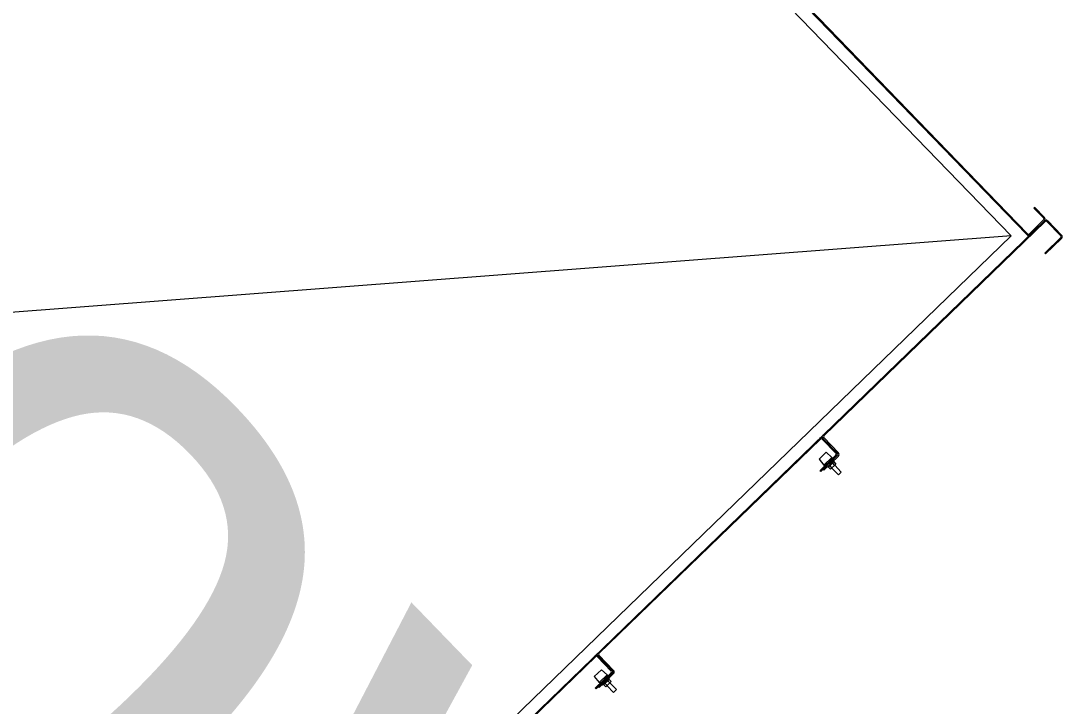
# Model space of a CAD drawing. Extents: x 468143 to 491361, y 1438528 to 1468730.
# Drawn here: x 490346.497 to 490350.675, y 1467631.233 to 1467633.982 of the extents above; entities that cross this region are included whole.
import ezdxf

# ---------------------------------------------------------------- set-up
doc = ezdxf.new("R2010")
doc.units = 0
doc.layers.add('Xreference_dp', color=7, linetype='Continuous')

msp = doc.modelspace()

# ---------------------------------------------------------------- linework, layer by layer
at = {"layer": 'Xreference_dp'}
for p, q in [((490346.7098, 1467637.0749), (490350.5331, 1467633.1245)), ((490346.7098, 1467637.0749), (490350.5331, 1467633.1245)), ((490346.7307, 1467636.9826), (490350.47, 1467633.119)), ((490346.7307, 1467636.9826), (490350.47, 1467633.119)), ((490350.5362, 1467633.1275), (490349.2046, 1467634.5034)), ((490350.5362, 1467633.1275), (490349.2046, 1467634.5034)), ((490350.5646, 1467633.2335), (490350.5615, 1467633.2305)), ((490350.5646, 1467633.2335), (490350.5615, 1467633.2305)), ((490350.5615, 1467633.2305), (490350.6007, 1467633.1899)), ((490350.5615, 1467633.2305), (490350.6007, 1467633.1899)), ((490350.5646, 1467633.2335), (490350.6038, 1467633.1929)), ((490350.5646, 1467633.2335), (490350.6038, 1467633.1929)), ((490345.7605, 1467628.4927), (490350.6036, 1467633.1799)), ((490345.7605, 1467628.4927), (490350.6036, 1467633.1799)), ((490349.7181, 1467632.3169), (490350.6066, 1467633.1768)), ((490349.7181, 1467632.3169), (490350.6066, 1467633.1768)), ((490350.6006, 1467633.183), (490350.5432, 1467633.1274)), ((490350.6006, 1467633.183), (490350.5432, 1467633.1274)), ((490350.6136, 1467633.1767), (490350.6692, 1467633.1192)), ((490350.6136, 1467633.1767), (490350.6692, 1467633.1192)), ((490350.6167, 1467633.1797), (490350.6723, 1467633.1222)), ((490350.6167, 1467633.1797), (490350.6723, 1467633.1222)), ((490350.47, 1467633.119), (490342.0945, 1467632.4795)), ((490350.47, 1467633.119), (490342.0945, 1467632.4795)), ((490345.8258, 1467628.6242), (490350.47, 1467633.119)), ((490345.8258, 1467628.6242), (490350.47, 1467633.119)), ((490350.5333, 1467633.1243), (490350.5395, 1467633.1179)), ((490350.5333, 1467633.1243), (490350.5395, 1467633.1179)), ((490350.6691, 1467633.1123), (490350.605, 1467633.0502)), ((490350.6691, 1467633.1123), (490350.605, 1467633.0502)), ((490350.6721, 1467633.1092), (490350.608, 1467633.0471)), ((490350.6721, 1467633.1092), (490350.608, 1467633.0471)), ((490350.608, 1467633.0471), (490350.605, 1467633.0502)), ((490350.608, 1467633.0471), (490350.605, 1467633.0502)), ((490348.8164, 1467631.4442), (490349.7049, 1467632.3041)), ((490348.8164, 1467631.4442), (490349.7049, 1467632.3041)), ((490349.7118, 1467632.304), (490349.7675, 1467632.2465)), ((490349.7118, 1467632.304), (490349.7675, 1467632.2465)), ((490349.774, 1467632.246), (490349.7149, 1467632.307)), ((490349.774, 1467632.246), (490349.7149, 1467632.307)), ((490349.7771, 1467632.249), (490349.718, 1467632.31)), ((490349.7771, 1467632.249), (490349.718, 1467632.31)), ((490349.6994, 1467632.224), (490349.7277, 1467632.2514)), ((490349.6994, 1467632.224), (490349.7277, 1467632.2514)), ((490349.6994, 1467632.224), (490349.7192, 1467632.2)), ((490349.6994, 1467632.224), (490349.7192, 1467632.2)), ((490349.7674, 1467632.2396), (490349.7033, 1467632.1775)), ((490349.7674, 1467632.2396), (490349.7033, 1467632.1775)), ((490349.7703, 1467632.2365), (490349.7062, 1467632.1744)), ((490349.7703, 1467632.2365), (490349.7062, 1467632.1744)), ((490349.7161, 1467632.1831), (490349.7739, 1467632.239)), ((490349.7161, 1467632.1831), (490349.7739, 1467632.239)), ((490349.7191, 1467632.18), (490349.7769, 1467632.2359)), ((490349.7191, 1467632.18), (490349.7769, 1467632.2359)), ((490349.7192, 1467632.2), (490349.751, 1467632.2308)), ((490349.7192, 1467632.2), (490349.751, 1467632.2308)), ((490349.7277, 1467632.2514), (490349.751, 1467632.2308)), ((490349.7277, 1467632.2514), (490349.751, 1467632.2308)), ((490349.7508, 1467632.2175), (490349.7508, 1467632.2167)), ((490349.7508, 1467632.2175), (490349.7508, 1467632.2167)), ((490349.751, 1467632.2308), (490349.7509, 1467632.2236)), ((490349.751, 1467632.2308), (490349.7509, 1467632.2236)), ((490349.7582, 1467632.2133), (490349.7597, 1467632.2171)), ((490349.7582, 1467632.2133), (490349.7597, 1467632.2171)), ((490349.7582, 1467632.2133), (490349.7673, 1467632.2039)), ((490349.7582, 1467632.2133), (490349.7673, 1467632.2039)), ((490349.7062, 1467632.1744), (490349.7033, 1467632.1775)), ((490349.7062, 1467632.1744), (490349.7033, 1467632.1775)), ((490349.7161, 1467632.1831), (490349.7191, 1467632.18)), ((490349.7161, 1467632.1831), (490349.7191, 1467632.18)), ((490349.7192, 1467632.2), (490349.7264, 1467632.1999)), ((490349.7192, 1467632.2), (490349.7264, 1467632.1999)), ((490349.7324, 1467632.1998), (490349.7333, 1467632.1998)), ((490349.7324, 1467632.1998), (490349.7333, 1467632.1998)), ((490349.7364, 1467632.1922), (490349.7325, 1467632.1909)), ((490349.7364, 1467632.1922), (490349.7325, 1467632.1909)), ((490349.7364, 1467632.1922), (490349.7456, 1467632.1828)), ((490349.7364, 1467632.1922), (490349.7456, 1467632.1828)), ((490349.7419, 1467632.1975), (490349.751, 1467632.1881)), ((490349.7419, 1467632.1975), (490349.751, 1467632.1881)), ((490349.7456, 1467632.1828), (490349.7673, 1467632.2039)), ((490349.7456, 1467632.1828), (490349.7673, 1467632.2039)), ((490349.7769, 1467632.1604), (490349.7505, 1467632.1876)), ((490349.7769, 1467632.1604), (490349.7505, 1467632.1876)), ((490349.7528, 1467632.208), (490349.7619, 1467632.1986)), ((490349.7528, 1467632.208), (490349.7619, 1467632.1986)), ((490349.7887, 1467632.1718), (490349.7623, 1467632.199)), ((490349.7887, 1467632.1718), (490349.7623, 1467632.199)), ((490349.7769, 1467632.1604), (490349.7887, 1467632.1718)), ((490349.7769, 1467632.1604), (490349.7887, 1467632.1718)), ((490347.567, 1467630.235), (490348.8032, 1467631.4314)), ((490347.567, 1467630.235), (490348.8032, 1467631.4314)), ((490348.8101, 1467631.4313), (490348.8657, 1467631.3738)), ((490348.8101, 1467631.4313), (490348.8657, 1467631.3738)), ((490348.8723, 1467631.3733), (490348.8132, 1467631.4343)), ((490348.8723, 1467631.3733), (490348.8132, 1467631.4343)), ((490348.8753, 1467631.3763), (490348.8163, 1467631.4373)), ((490348.8753, 1467631.3763), (490348.8163, 1467631.4373)), ((490348.7977, 1467631.3513), (490348.8259, 1467631.3787)), ((490348.7977, 1467631.3513), (490348.8259, 1467631.3787)), ((490348.8259, 1467631.3787), (490348.8493, 1467631.3581)), ((490348.8259, 1467631.3787), (490348.8493, 1467631.3581)), ((490348.7977, 1467631.3513), (490348.8174, 1467631.3273)), ((490348.7977, 1467631.3513), (490348.8174, 1467631.3273)), ((490348.8656, 1467631.3669), (490348.8015, 1467631.3048)), ((490348.8656, 1467631.3669), (490348.8015, 1467631.3048)), ((490348.8686, 1467631.3638), (490348.8045, 1467631.3017)), ((490348.8686, 1467631.3638), (490348.8045, 1467631.3017)), ((490348.8144, 1467631.3104), (490348.8721, 1467631.3663)), ((490348.8144, 1467631.3104), (490348.8721, 1467631.3663)), ((490348.8174, 1467631.3073), (490348.8751, 1467631.3632)), ((490348.8174, 1467631.3073), (490348.8751, 1467631.3632)), ((490348.8174, 1467631.3273), (490348.8493, 1467631.3581)), ((490348.8174, 1467631.3273), (490348.8493, 1467631.3581)), ((490348.8491, 1467631.3448), (490348.849, 1467631.3439)), ((490348.8491, 1467631.3448), (490348.849, 1467631.3439)), ((490348.8493, 1467631.3581), (490348.8492, 1467631.3509)), ((490348.8493, 1467631.3581), (490348.8492, 1467631.3509)), ((490348.8565, 1467631.3406), (490348.858, 1467631.3444)), ((490348.8565, 1467631.3406), (490348.858, 1467631.3444)), ((490348.8565, 1467631.3406), (490348.8656, 1467631.3312)), ((490348.8565, 1467631.3406), (490348.8656, 1467631.3312)), ((490348.8045, 1467631.3017), (490348.8015, 1467631.3048)), ((490348.8045, 1467631.3017), (490348.8015, 1467631.3048)), ((490348.8144, 1467631.3104), (490348.8174, 1467631.3073)), ((490348.8144, 1467631.3104), (490348.8174, 1467631.3073)), ((490348.8174, 1467631.3273), (490348.8246, 1467631.3272)), ((490348.8174, 1467631.3273), (490348.8246, 1467631.3272)), ((490348.8307, 1467631.3271), (490348.8316, 1467631.3271)), ((490348.8307, 1467631.3271), (490348.8316, 1467631.3271)), ((490348.8347, 1467631.3195), (490348.8308, 1467631.3182)), ((490348.8347, 1467631.3195), (490348.8308, 1467631.3182)), ((490348.8347, 1467631.3195), (490348.8438, 1467631.3101)), ((490348.8347, 1467631.3195), (490348.8438, 1467631.3101)), ((490348.8402, 1467631.3248), (490348.8493, 1467631.3154)), ((490348.8402, 1467631.3248), (490348.8493, 1467631.3154)), ((490348.8438, 1467631.3101), (490348.8656, 1467631.3312)), ((490348.8438, 1467631.3101), (490348.8656, 1467631.3312)), ((490348.8751, 1467631.2877), (490348.8488, 1467631.3149)), ((490348.8751, 1467631.2877), (490348.8488, 1467631.3149)), ((490348.851, 1467631.3353), (490348.8602, 1467631.3259)), ((490348.851, 1467631.3353), (490348.8602, 1467631.3259)), ((490348.8869, 1467631.2991), (490348.8606, 1467631.3263)), ((490348.8869, 1467631.2991), (490348.8606, 1467631.3263)), ((490348.8751, 1467631.2877), (490348.8869, 1467631.2991)), ((490348.8751, 1467631.2877), (490348.8869, 1467631.2991))]:
    msp.add_line(p, q, dxfattribs=at)
for centre, radius, start, end in [((490350.5972, 1467633.1865), 0.00492, 314.063, 44.063), ((490350.5972, 1467633.1865), 0.00492, 314.063, 44.063), ((490350.5972, 1467633.1865), 0.00922, 314.063, 44.063), ((490350.5972, 1467633.1865), 0.00922, 314.063, 44.063), ((490350.61, 1467633.1733), 0.00922, 44.063, 134.063), ((490350.61, 1467633.1733), 0.00922, 44.063, 134.063), ((490350.61, 1467633.1733), 0.00492, 44.063, 134.063), ((490350.61, 1467633.1733), 0.00492, 44.063, 134.063), ((490350.5397, 1467633.1309), 0.00922, 224.063, 314.063), ((490350.5397, 1467633.1309), 0.00922, 224.063, 314.063), ((490350.5397, 1467633.1309), 0.00492, 224.063, 314.063), ((490350.5397, 1467633.1309), 0.00492, 224.063, 314.063), ((490350.6657, 1467633.1158), 0.00492, 314.063, 44.063), ((490350.6657, 1467633.1158), 0.00492, 314.063, 44.063), ((490350.6657, 1467633.1158), 0.00922, 314.063, 44.063), ((490350.6657, 1467633.1158), 0.00922, 314.063, 44.063), ((490349.7083, 1467632.3006), 0.00922, 44.063, 134.063), ((490349.7083, 1467632.3006), 0.00922, 44.063, 134.063), ((490349.7083, 1467632.3006), 0.00492, 44.063, 134.063), ((490349.7083, 1467632.3006), 0.00492, 44.063, 134.063), ((490349.7216, 1467632.3134), 0.00922, 134.063, 224.063), ((490349.7216, 1467632.3134), 0.00922, 134.063, 224.063), ((490349.7216, 1467632.3134), 0.00492, 134.063, 224.063), ((490349.7216, 1467632.3134), 0.00492, 134.063, 224.063), ((490349.7589, 1467632.2174), 0.00082, 339.063, 134.063), ((490349.7589, 1467632.2174), 0.00082, 339.063, 134.063), ((490349.7639, 1467632.2431), 0.00492, 314.063, 44.063), ((490349.7639, 1467632.2431), 0.00492, 314.063, 44.063), ((490349.7639, 1467632.2431), 0.00922, 314.063, 44.063), ((490349.7639, 1467632.2431), 0.00922, 314.063, 44.063), ((490349.7704, 1467632.2425), 0.00492, 314.063, 44.063), ((490349.7704, 1467632.2425), 0.00492, 314.063, 44.063), ((490349.7704, 1467632.2425), 0.00922, 314.063, 44.063), ((490349.7704, 1467632.2425), 0.00922, 314.063, 44.063), ((490349.7323, 1467632.1916), 0.00082, 134.063, 289.063), ((490349.7323, 1467632.1916), 0.00082, 134.063, 289.063), ((490349.7293, 1467632.2023), 0.0134, 336.1787, 339.0855), ((490349.7293, 1467632.2023), 0.0134, 336.1787, 339.0855), ((490349.7485, 1467632.2203), 0.013, 288.9949, 291.9931), ((490349.7485, 1467632.2203), 0.013, 288.9949, 291.9931), ((490348.8066, 1467631.4279), 0.00922, 44.063, 134.063), ((490348.8066, 1467631.4279), 0.00922, 44.063, 134.063), ((490348.8066, 1467631.4279), 0.00492, 44.063, 134.063), ((490348.8066, 1467631.4279), 0.00492, 44.063, 134.063), ((490348.8198, 1467631.4407), 0.00922, 134.063, 224.063), ((490348.8198, 1467631.4407), 0.00922, 134.063, 224.063), ((490348.8198, 1467631.4407), 0.00492, 134.063, 224.063), ((490348.8198, 1467631.4407), 0.00492, 134.063, 224.063), ((490348.8468, 1467631.3476), 0.013, 288.9949, 291.9931), ((490348.8468, 1467631.3476), 0.013, 288.9949, 291.9931), ((490348.8572, 1467631.3447), 0.00082, 339.063, 134.063), ((490348.8572, 1467631.3447), 0.00082, 339.063, 134.063), ((490348.8622, 1467631.3704), 0.00492, 314.063, 44.063), ((490348.8622, 1467631.3704), 0.00492, 314.063, 44.063), ((490348.8622, 1467631.3704), 0.00922, 314.063, 44.063), ((490348.8622, 1467631.3704), 0.00922, 314.063, 44.063), ((490348.8687, 1467631.3698), 0.00492, 314.063, 44.063), ((490348.8687, 1467631.3698), 0.00492, 314.063, 44.063), ((490348.8687, 1467631.3698), 0.00922, 314.063, 44.063), ((490348.8687, 1467631.3698), 0.00922, 314.063, 44.063), ((490348.8306, 1467631.3189), 0.00082, 134.063, 289.063), ((490348.8306, 1467631.3189), 0.00082, 134.063, 289.063), ((490348.8276, 1467631.3296), 0.0134, 336.1787, 339.0855), ((490348.8276, 1467631.3296), 0.0134, 336.1787, 339.0855)]:
    msp.add_arc(centre, radius, start, end, dxfattribs=at)
for points in [[(490349.7582, 1467632.2133), (490349.7581, 1467632.213), (490349.7579, 1467632.2124), (490349.7574, 1467632.2116), (490349.757, 1467632.2109), (490349.7564, 1467632.2102), (490349.7557, 1467632.2096), (490349.755, 1467632.2091), (490349.7542, 1467632.2086), (490349.7537, 1467632.2084), (490349.7534, 1467632.2083)], [(490349.7582, 1467632.2133), (490349.7581, 1467632.213), (490349.7579, 1467632.2124), (490349.7574, 1467632.2116), (490349.757, 1467632.2109), (490349.7564, 1467632.2102), (490349.7557, 1467632.2096), (490349.755, 1467632.2091), (490349.7542, 1467632.2086), (490349.7537, 1467632.2084), (490349.7534, 1467632.2083)], [(490349.7416, 1467632.1968), (490349.7415, 1467632.1966), (490349.7412, 1467632.196), (490349.7408, 1467632.1953), (490349.7402, 1467632.1946), (490349.7396, 1467632.1939), (490349.7389, 1467632.1934), (490349.7381, 1467632.1929), (490349.7373, 1467632.1925), (490349.7367, 1467632.1923), (490349.7364, 1467632.1922)], [(490349.7416, 1467632.1968), (490349.7415, 1467632.1966), (490349.7412, 1467632.196), (490349.7408, 1467632.1953), (490349.7402, 1467632.1946), (490349.7396, 1467632.1939), (490349.7389, 1467632.1934), (490349.7381, 1467632.1929), (490349.7373, 1467632.1925), (490349.7367, 1467632.1923), (490349.7364, 1467632.1922)], [(490349.748, 1467632.2021), (490349.7475, 1467632.2016), (490349.7466, 1467632.2008), (490349.7446, 1467632.1992), (490349.743, 1467632.1981), (490349.7419, 1467632.1975)], [(490349.748, 1467632.2021), (490349.7475, 1467632.2016), (490349.7466, 1467632.2008), (490349.7446, 1467632.1992), (490349.743, 1467632.1981), (490349.7419, 1467632.1975)], [(490349.7528, 1467632.208), (490349.7521, 1467632.2069), (490349.751, 1467632.2054), (490349.7493, 1467632.2034), (490349.7484, 1467632.2025), (490349.748, 1467632.2021)], [(490349.7528, 1467632.208), (490349.7521, 1467632.2069), (490349.751, 1467632.2054), (490349.7493, 1467632.2034), (490349.7484, 1467632.2025), (490349.748, 1467632.2021)], [(490348.8565, 1467631.3406), (490348.8564, 1467631.3403), (490348.8561, 1467631.3397), (490348.8557, 1467631.3389), (490348.8552, 1467631.3382), (490348.8547, 1467631.3375), (490348.854, 1467631.3369), (490348.8533, 1467631.3364), (490348.8525, 1467631.3359), (490348.852, 1467631.3357), (490348.8517, 1467631.3356)], [(490348.8565, 1467631.3406), (490348.8564, 1467631.3403), (490348.8561, 1467631.3397), (490348.8557, 1467631.3389), (490348.8552, 1467631.3382), (490348.8547, 1467631.3375), (490348.854, 1467631.3369), (490348.8533, 1467631.3364), (490348.8525, 1467631.3359), (490348.852, 1467631.3357), (490348.8517, 1467631.3356)], [(490348.8399, 1467631.3241), (490348.8398, 1467631.3239), (490348.8395, 1467631.3233), (490348.839, 1467631.3226), (490348.8385, 1467631.3219), (490348.8379, 1467631.3212), (490348.8372, 1467631.3207), (490348.8364, 1467631.3202), (490348.8356, 1467631.3198), (490348.835, 1467631.3196), (490348.8347, 1467631.3195)], [(490348.8399, 1467631.3241), (490348.8398, 1467631.3239), (490348.8395, 1467631.3233), (490348.839, 1467631.3226), (490348.8385, 1467631.3219), (490348.8379, 1467631.3212), (490348.8372, 1467631.3207), (490348.8364, 1467631.3202), (490348.8356, 1467631.3198), (490348.835, 1467631.3196), (490348.8347, 1467631.3195)], [(490348.8463, 1467631.3294), (490348.8458, 1467631.3289), (490348.8449, 1467631.3281), (490348.8429, 1467631.3265), (490348.8413, 1467631.3254), (490348.8402, 1467631.3248)], [(490348.8463, 1467631.3294), (490348.8458, 1467631.3289), (490348.8449, 1467631.3281), (490348.8429, 1467631.3265), (490348.8413, 1467631.3254), (490348.8402, 1467631.3248)], [(490348.851, 1467631.3353), (490348.8504, 1467631.3342), (490348.8493, 1467631.3327), (490348.8476, 1467631.3307), (490348.8467, 1467631.3298), (490348.8463, 1467631.3294)], [(490348.851, 1467631.3353), (490348.8504, 1467631.3342), (490348.8493, 1467631.3327), (490348.8476, 1467631.3307), (490348.8467, 1467631.3298), (490348.8463, 1467631.3294)]]:
    msp.add_open_spline(points, degree=3, dxfattribs=at)

# ---------------------------------------------------------------- texts
msp.add_text('gov', height=2.8, rotation=314.063, dxfattribs=at).set_placement((490343.6135, 1467633.1557))
msp.add_text('gov', height=2.8, rotation=314.063, dxfattribs=at).set_placement((490343.6135, 1467633.1557))

doc.saveas('drawing.dxf')
